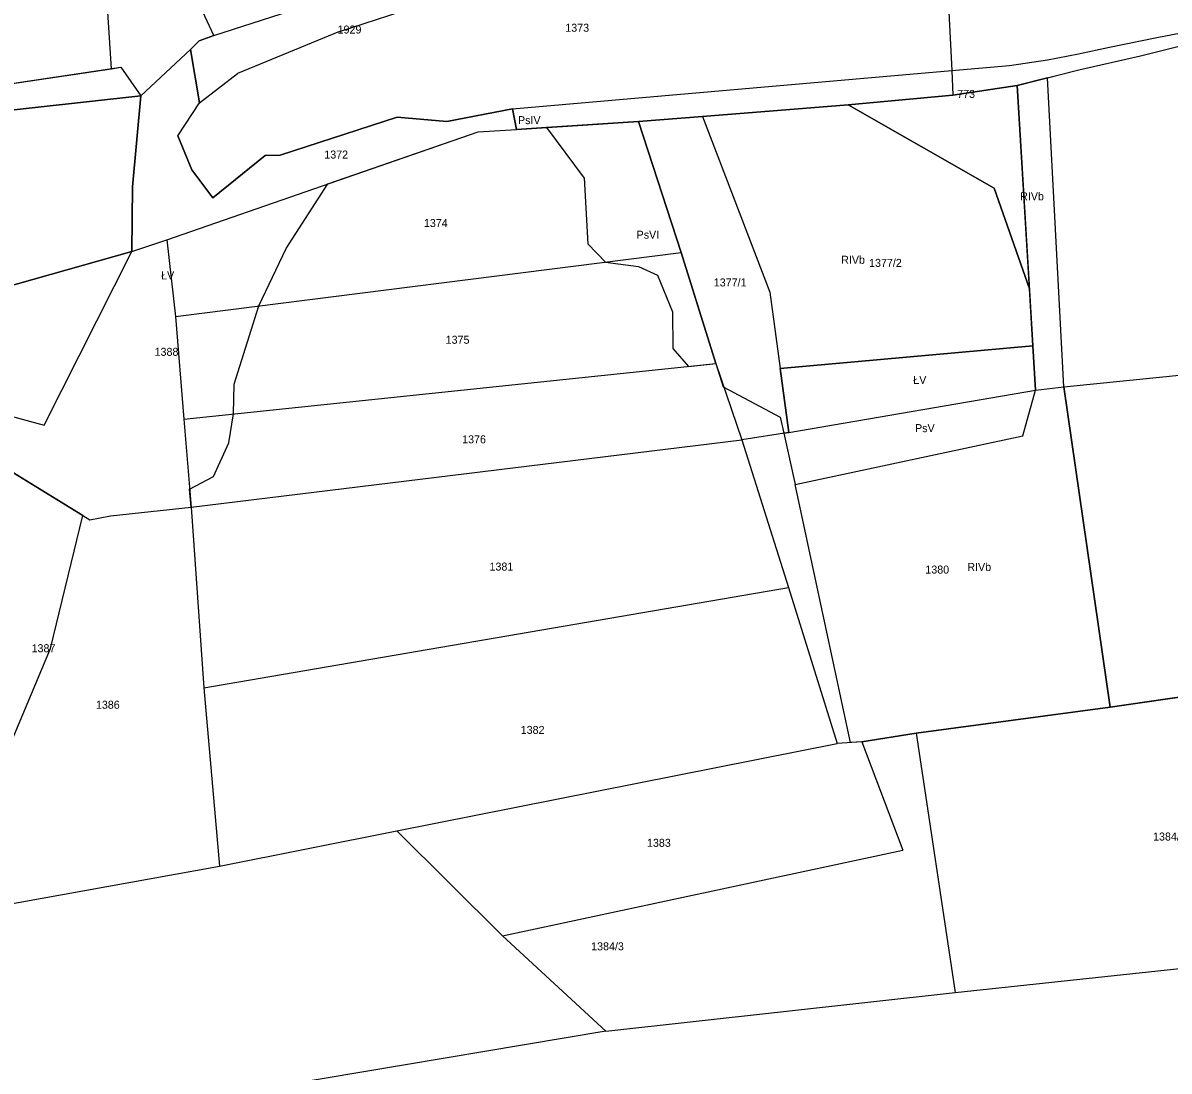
# Model space of a CAD drawing. Extents: x 7498273 to 7499989, y 5499795 to 5500810.
# Drawn here: x 7498679 to 7498893.9, y 5499997 to 5500193.5 of the extents above; entities that cross this region are included whole.
import ezdxf

# ---------------------------------------------------------------- set-up
doc = ezdxf.new("R2010")
doc.units = 0
for name, color, linetype in [('209-oznaczenie konturu klasyfikacyjnego', 7, 'Continuous'), ('211-numer działki ewidencyjnej', 7, 'Continuous'), ('217-kontur klasyfikacyjny', 7, 'Continuous'), ('218-kontur użytku gruntowego', 7, 'Continuous'), ('219-działka ewidencyjna', 7, 'Continuous')]:
    doc.layers.add(name, color=color, linetype=linetype)

msp = doc.modelspace()

# ---------------------------------------------------------------- linework, layer by layer
at = {"layer": '217-kontur klasyfikacyjny'}
for points in [[(7498714.83, 5500191.15), (7498765.31, 5500207.49)], [(7498695.67, 5500184.92), (7498694.6, 5500201.43)], [(7498891.57, 5500190.8), (7498899.09, 5500192.25)], [(7498710.47, 5500188.5), (7498712.09, 5500190.14)], [(7498712.09, 5500190.14), (7498714.83, 5500191.15)], [(7498882.72, 5500188.97), (7498891.57, 5500190.8)], [(7498710.47, 5500188.5), (7498701.13, 5500179.84)], [(7498712.12, 5500178.56), (7498710.47, 5500188.5)], [(7498876.9, 5500187.73), (7498882.72, 5500188.97)], [(7498888.55, 5500187.34), (7498896.01, 5500189.2)], [(7498863.98, 5500185.53), (7498871.12, 5500186.57)], [(7498871.12, 5500186.57), (7498876.9, 5500187.73)], [(7498876.99, 5500184.7), (7498888.55, 5500187.34)], [(7498659.74, 5500179.57), (7498695.67, 5500184.92)], [(7498695.67, 5500184.92), (7498697.42, 5500185.19)], [(7498697.42, 5500185.19), (7498701.13, 5500179.84)], [(7498770.84, 5500177.41), (7498853.17, 5500184.58)], [(7498853.17, 5500184.58), (7498863.98, 5500185.53)], [(7498871.07, 5500183.22), (7498876.99, 5500184.7)], [(7498865.42, 5500181.81), (7498853.35, 5500179.95)], [(7498871.07, 5500183.22), (7498865.42, 5500181.81)], [(7498867.72, 5500143.63), (7498865.42, 5500181.81)], [(7498874.15, 5500125.26), (7498871.07, 5500183.22)], [(7498701.13, 5500179.84), (7498661.44, 5500175.45)], [(7498699.59, 5500162.76), (7498701.13, 5500179.84)], [(7498853.35, 5500179.95), (7498833.71, 5500178.13)], [(7498708.06, 5500172.32), (7498712.12, 5500178.56)], [(7498770.84, 5500177.41), (7498758.47, 5500175.05)], [(7498771.58, 5500173.53), (7498770.84, 5500177.41)], [(7498833.71, 5500178.13), (7498806.43, 5500175.99)], [(7498861.11, 5500162.54), (7498833.71, 5500178.13)], [(7498749.16, 5500175.85), (7498727.26, 5500168.72)], [(7498758.47, 5500175.05), (7498749.16, 5500175.85)], [(7498794.46, 5500175), (7498777.2, 5500173.9)], [(7498806.43, 5500175.99), (7498794.46, 5500175)], [(7498802.41, 5500150.47), (7498794.46, 5500175)], [(7498736.22, 5500163.36), (7498764.35, 5500173.11)], [(7498764.35, 5500173.11), (7498771.58, 5500173.53)], [(7498777.2, 5500173.9), (7498771.58, 5500173.53)], [(7498777.2, 5500173.9), (7498784.24, 5500164.4)], [(7498710.68, 5500165.95), (7498708.06, 5500172.32)], [(7498724.45, 5500168.66), (7498714.62, 5500160.74)], [(7498727.26, 5500168.72), (7498724.45, 5500168.66)], [(7498714.62, 5500160.74), (7498710.68, 5500165.95)], [(7498784.24, 5500164.4), (7498784.92, 5500152.09)], [(7498699.48, 5500150.65), (7498699.59, 5500162.76)], [(7498728.4, 5500151.19), (7498736.22, 5500163.36)], [(7498867.72, 5500143.63), (7498861.11, 5500162.54)], [(7498784.92, 5500152.09), (7498788.23, 5500148.67)], [(7498671.75, 5500142.85), (7498699.48, 5500150.65)], [(7498723.29, 5500140.45), (7498728.4, 5500151.19)], [(7498808.94, 5500129.63), (7498802.41, 5500150.47)], [(7498788.23, 5500148.67), (7498794.4, 5500147.87)], [(7498794.4, 5500147.87), (7498797.98, 5500146.23)], [(7498797.98, 5500146.23), (7498800.83, 5500139.31)], [(7498868.37, 5500132.94), (7498867.72, 5500143.63)], [(7498718.66, 5500125.77), (7498723.29, 5500140.45)], [(7498800.83, 5500139.31), (7498800.89, 5500132.49)], [(7498800.89, 5500132.49), (7498803.78, 5500129.09)], [(7498821, 5500128.72), (7498868.37, 5500132.94)], [(7498868.87, 5500124.62), (7498868.37, 5500132.94)], [(7498803.78, 5500129.09), (7498808.94, 5500129.63)], [(7498808.94, 5500129.63), (7498810.33, 5500125.28)], [(7498822.62, 5500116.72), (7498821, 5500128.72)], [(7498718.52, 5500120.2), (7498718.66, 5500125.77)], [(7498810.33, 5500125.28), (7498820.99, 5500119.57)], [(7498822.62, 5500116.72), (7498868.87, 5500124.62)], [(7498866.48, 5500116.06), (7498868.87, 5500124.62)], [(7498882.83, 5500065.22), (7498874.15, 5500125.26)], [(7498717.62, 5500114.8), (7498718.52, 5500120.2)], [(7498820.99, 5500119.57), (7498821.66, 5500116.56)], [(7498714.73, 5500108.46), (7498717.62, 5500114.8)], [(7498821.66, 5500116.56), (7498822.62, 5500116.72)], [(7498821.66, 5500116.56), (7498823.82, 5500106.93)], [(7498823.82, 5500106.93), (7498866.48, 5500116.06)], [(7498690.29, 5500101.17), (7498677.26, 5500109.14)], [(7498710.29, 5500106.09), (7498714.73, 5500108.46)], [(7498834.17, 5500058.58), (7498823.82, 5500106.93)], [(7498710.58, 5500102.72), (7498710.29, 5500106.09)], [(7498695.47, 5500101.07), (7498710.58, 5500102.72)], [(7498684.2, 5500076.21), (7498690.29, 5500101.17)], [(7498690.29, 5500101.17), (7498691.56, 5500100.34)], [(7498691.56, 5500100.34), (7498695.47, 5500101.07)], [(7498671.02, 5500044.87), (7498684.2, 5500076.21)], [(7498925.81, 5500071.43), (7498882.83, 5500065.22)], [(7498882.83, 5500065.22), (7498846.51, 5500060.35)], [(7498846.51, 5500060.35), (7498836.31, 5500058.72)], [(7498836.31, 5500058.72), (7498834.17, 5500058.58)]]:
    msp.add_lwpolyline(points, dxfattribs=at)
at = {"layer": '218-kontur użytku gruntowego'}
for points in [[(7498714.83, 5500191.15), (7498765.31, 5500207.49)], [(7498695.67, 5500184.92), (7498694.6, 5500201.43)], [(7498891.57, 5500190.8), (7498899.09, 5500192.25)], [(7498710.47, 5500188.5), (7498712.09, 5500190.14)], [(7498712.09, 5500190.14), (7498714.83, 5500191.15)], [(7498882.72, 5500188.97), (7498891.57, 5500190.8)], [(7498710.47, 5500188.5), (7498701.13, 5500179.84)], [(7498712.12, 5500178.56), (7498710.47, 5500188.5)], [(7498876.9, 5500187.73), (7498882.72, 5500188.97)], [(7498888.55, 5500187.34), (7498896.01, 5500189.2)], [(7498863.98, 5500185.53), (7498871.12, 5500186.57)], [(7498871.12, 5500186.57), (7498876.9, 5500187.73)], [(7498876.99, 5500184.7), (7498888.55, 5500187.34)], [(7498659.74, 5500179.57), (7498695.67, 5500184.92)], [(7498695.67, 5500184.92), (7498697.42, 5500185.19)], [(7498697.42, 5500185.19), (7498701.13, 5500179.84)], [(7498770.84, 5500177.41), (7498853.17, 5500184.58)], [(7498853.17, 5500184.58), (7498863.98, 5500185.53)], [(7498871.07, 5500183.22), (7498876.99, 5500184.7)], [(7498865.42, 5500181.81), (7498853.35, 5500179.95)], [(7498871.07, 5500183.22), (7498865.42, 5500181.81)], [(7498867.72, 5500143.63), (7498865.42, 5500181.81)], [(7498874.15, 5500125.26), (7498871.07, 5500183.22)], [(7498701.13, 5500179.84), (7498661.44, 5500175.45)], [(7498701.13, 5500179.84), (7498699.59, 5500162.76)], [(7498853.35, 5500179.95), (7498833.71, 5500178.13)], [(7498708.06, 5500172.32), (7498712.12, 5500178.56)], [(7498770.84, 5500177.41), (7498758.47, 5500175.05)], [(7498771.58, 5500173.53), (7498770.84, 5500177.41)], [(7498833.71, 5500178.13), (7498806.43, 5500175.99)], [(7498833.71, 5500178.13), (7498861.11, 5500162.54)], [(7498749.16, 5500175.85), (7498727.26, 5500168.72)], [(7498758.47, 5500175.05), (7498749.16, 5500175.85)], [(7498794.46, 5500175), (7498777.2, 5500173.9)], [(7498806.43, 5500175.99), (7498794.46, 5500175)], [(7498794.46, 5500175), (7498802.41, 5500150.47)], [(7498736.22, 5500163.36), (7498764.35, 5500173.11)], [(7498764.35, 5500173.11), (7498771.58, 5500173.53)], [(7498777.2, 5500173.9), (7498771.58, 5500173.53)], [(7498777.2, 5500173.9), (7498784.24, 5500164.4)], [(7498710.68, 5500165.95), (7498708.06, 5500172.32)], [(7498724.45, 5500168.66), (7498714.62, 5500160.74)], [(7498727.26, 5500168.72), (7498724.45, 5500168.66)], [(7498714.62, 5500160.74), (7498710.68, 5500165.95)], [(7498784.24, 5500164.4), (7498784.92, 5500152.09)], [(7498699.59, 5500162.76), (7498699.48, 5500150.65)], [(7498728.4, 5500151.19), (7498736.22, 5500163.36)], [(7498861.11, 5500162.54), (7498867.72, 5500143.63)], [(7498784.92, 5500152.09), (7498788.23, 5500148.67)], [(7498699.48, 5500150.65), (7498671.75, 5500142.85)], [(7498723.29, 5500140.45), (7498728.4, 5500151.19)], [(7498802.41, 5500150.47), (7498808.94, 5500129.63)], [(7498788.23, 5500148.67), (7498794.4, 5500147.87)], [(7498794.4, 5500147.87), (7498797.98, 5500146.23)], [(7498797.98, 5500146.23), (7498800.83, 5500139.31)], [(7498868.37, 5500132.94), (7498867.72, 5500143.63)], [(7498718.66, 5500125.77), (7498723.29, 5500140.45)], [(7498800.83, 5500139.31), (7498800.89, 5500132.49)], [(7498800.89, 5500132.49), (7498803.78, 5500129.09)], [(7498868.37, 5500132.94), (7498821, 5500128.72)], [(7498868.87, 5500124.62), (7498868.37, 5500132.94)], [(7498803.78, 5500129.09), (7498808.94, 5500129.63)], [(7498808.94, 5500129.63), (7498810.33, 5500125.28)], [(7498821, 5500128.72), (7498822.62, 5500116.72)], [(7498718.52, 5500120.2), (7498718.66, 5500125.77)], [(7498810.33, 5500125.28), (7498820.99, 5500119.57)], [(7498822.62, 5500116.72), (7498868.87, 5500124.62)], [(7498866.48, 5500116.06), (7498868.87, 5500124.62)], [(7498882.83, 5500065.22), (7498874.15, 5500125.26)], [(7498717.62, 5500114.8), (7498718.52, 5500120.2)], [(7498820.99, 5500119.57), (7498821.66, 5500116.56)], [(7498714.73, 5500108.46), (7498717.62, 5500114.8)], [(7498822.62, 5500116.72), (7498821.66, 5500116.56)], [(7498821.66, 5500116.56), (7498823.82, 5500106.93)], [(7498823.82, 5500106.93), (7498866.48, 5500116.06)], [(7498677.26, 5500109.14), (7498690.29, 5500101.17)], [(7498710.29, 5500106.09), (7498714.73, 5500108.46)], [(7498834.17, 5500058.58), (7498823.82, 5500106.93)], [(7498710.58, 5500102.72), (7498710.29, 5500106.09)], [(7498695.47, 5500101.07), (7498710.58, 5500102.72)], [(7498684.2, 5500076.21), (7498690.29, 5500101.17)], [(7498690.29, 5500101.17), (7498691.56, 5500100.34)], [(7498691.56, 5500100.34), (7498695.47, 5500101.07)], [(7498671.02, 5500044.87), (7498684.2, 5500076.21)], [(7498925.81, 5500071.43), (7498882.83, 5500065.22)], [(7498882.83, 5500065.22), (7498846.51, 5500060.35)], [(7498846.51, 5500060.35), (7498836.31, 5500058.72)], [(7498836.31, 5500058.72), (7498834.17, 5500058.58)]]:
    msp.add_lwpolyline(points, dxfattribs=at)
at = {"layer": '219-działka ewidencyjna'}
for points in [[(7498714.83, 5500191.15), (7498689.24, 5500246.14)], [(7498851.03, 5500225.97), (7498853.17, 5500184.58)], [(7498714.83, 5500191.15), (7498765.31, 5500207.49)], [(7498738.38, 5500191.91), (7498754.55, 5500197.17)], [(7498891.57, 5500190.8), (7498899.09, 5500192.25)], [(7498710.47, 5500188.5), (7498712.09, 5500190.14)], [(7498714.83, 5500191.15), (7498712.09, 5500190.14)], [(7498738.38, 5500191.91), (7498719.26, 5500184.01)], [(7498882.72, 5500188.97), (7498891.57, 5500190.8)], [(7498701.13, 5500179.84), (7498710.47, 5500188.5)], [(7498710.47, 5500188.5), (7498712.12, 5500178.56)], [(7498876.9, 5500187.73), (7498882.72, 5500188.97)], [(7498888.55, 5500187.34), (7498896.01, 5500189.2)], [(7498863.98, 5500185.53), (7498871.12, 5500186.57)], [(7498871.12, 5500186.57), (7498876.9, 5500187.73)], [(7498876.99, 5500184.7), (7498888.55, 5500187.34)], [(7498659.74, 5500179.57), (7498697.42, 5500185.19)], [(7498697.42, 5500185.19), (7498701.13, 5500179.84)], [(7498712.12, 5500178.56), (7498719.26, 5500184.01)], [(7498853.17, 5500184.58), (7498863.98, 5500185.53)], [(7498853.17, 5500184.58), (7498853.35, 5500179.95)], [(7498865.42, 5500181.81), (7498876.99, 5500184.7)], [(7498853.35, 5500179.95), (7498865.42, 5500181.81)], [(7498865.42, 5500181.81), (7498868.87, 5500124.62)], [(7498661.44, 5500175.45), (7498701.13, 5500179.84)], [(7498699.59, 5500162.76), (7498701.13, 5500179.84)], [(7498833.71, 5500178.13), (7498853.35, 5500179.95)], [(7498708.06, 5500172.32), (7498712.12, 5500178.56)], [(7498758.47, 5500175.05), (7498770.84, 5500177.41)], [(7498770.84, 5500177.41), (7498771.58, 5500173.53)], [(7498806.43, 5500175.99), (7498833.71, 5500178.13)], [(7498727.26, 5500168.72), (7498749.16, 5500175.85)], [(7498749.16, 5500175.85), (7498758.47, 5500175.05)], [(7498783.98, 5500174.34), (7498794.46, 5500175)], [(7498794.46, 5500175), (7498806.43, 5500175.99)], [(7498794.46, 5500175), (7498802.41, 5500150.47)], [(7498806.43, 5500175.99), (7498819.07, 5500143.05)], [(7498705.99, 5500152.87), (7498764.35, 5500173.11)], [(7498764.35, 5500173.11), (7498771.58, 5500173.53)], [(7498771.58, 5500173.53), (7498783.98, 5500174.34)], [(7498708.06, 5500172.32), (7498710.68, 5500165.95)], [(7498714.62, 5500160.74), (7498724.45, 5500168.66)], [(7498724.45, 5500168.66), (7498727.26, 5500168.72)], [(7498710.68, 5500165.95), (7498714.62, 5500160.74)], [(7498699.48, 5500150.65), (7498699.59, 5500162.76)], [(7498699.48, 5500150.65), (7498705.99, 5500152.87)], [(7498705.99, 5500152.87), (7498707.62, 5500138.47)], [(7498671.75, 5500142.85), (7498699.48, 5500150.65)], [(7498683.04, 5500118.07), (7498699.48, 5500150.65)], [(7498707.62, 5500138.47), (7498802.41, 5500150.47)], [(7498802.41, 5500150.47), (7498808.94, 5500129.63)], [(7498819.07, 5500143.05), (7498822.62, 5500116.72)], [(7498707.62, 5500138.47), (7498709.17, 5500119.23)], [(7498709.17, 5500119.23), (7498808.94, 5500129.63)], [(7498808.94, 5500129.63), (7498813.79, 5500115.33)], [(7498874.15, 5500125.26), (7498897.02, 5500127.56)], [(7498822.62, 5500116.72), (7498868.87, 5500124.62)], [(7498868.87, 5500124.62), (7498874.15, 5500125.26)], [(7498874.15, 5500125.26), (7498882.83, 5500065.22)], [(7498665.5, 5500122.86), (7498683.04, 5500118.07)], [(7498709.17, 5500119.23), (7498710.58, 5500102.72)], [(7498710.58, 5500102.72), (7498813.79, 5500115.33)], [(7498822.62, 5500116.72), (7498813.79, 5500115.33)], [(7498813.79, 5500115.33), (7498822.55, 5500087.63)], [(7498677.26, 5500109.14), (7498690.29, 5500101.17)], [(7498695.47, 5500101.07), (7498710.58, 5500102.72)], [(7498710.58, 5500102.72), (7498712.98, 5500068.84)], [(7498684.2, 5500076.21), (7498690.29, 5500101.17)], [(7498690.29, 5500101.17), (7498691.56, 5500100.34)], [(7498691.56, 5500100.34), (7498695.47, 5500101.07)], [(7498712.98, 5500068.84), (7498822.55, 5500087.63)], [(7498822.55, 5500087.63), (7498831.68, 5500058.42)], [(7498671.02, 5500044.87), (7498684.2, 5500076.21)], [(7498882.83, 5500065.22), (7498927.81, 5500071.72)], [(7498712.98, 5500068.84), (7498715.9, 5500035.36)], [(7498846.51, 5500060.35), (7498882.83, 5500065.22)], [(7498836.31, 5500058.72), (7498846.51, 5500060.35)], [(7498846.51, 5500060.35), (7498853.81, 5500011.67)], [(7498749.12, 5500042.02), (7498831.68, 5500058.42)], [(7498836.31, 5500058.72), (7498831.68, 5500058.42)], [(7498836.31, 5500058.72), (7498843.98, 5500038.38)], [(7498715.9, 5500035.36), (7498749.12, 5500042.02)], [(7498768.92, 5500022.32), (7498749.12, 5500042.02)], [(7498768.92, 5500022.32), (7498843.98, 5500038.38)], [(7498669.76, 5500027.1), (7498715.9, 5500035.36)], [(7498788.28, 5500004.48), (7498768.92, 5500022.32)], [(7498853.81, 5500011.67), (7498931.52, 5500019.99)], [(7498788.28, 5500004.48), (7498853.81, 5500011.67)], [(7498788.28, 5500004.48), (7498719.91, 5499992.98)]]:
    msp.add_lwpolyline(points, dxfattribs=at)

# ---------------------------------------------------------------- texts
at = {"layer": '209-oznaczenie konturu klasyfikacyjnego'}
for s, p in [('PsIV', (7498771.84, 5500174.53)), ('RIVb', (7498865.97, 5500160.26)), ('PsVI', (7498794.07, 5500153.05)), ('RIVb', (7498832.42, 5500148.35)), ('ŁV', (7498704.94, 5500145.42)), ('ŁV', (7498845.94, 5500125.83)), ('PsV', (7498846.27, 5500116.78)), ('RIVb', (7498856.07, 5500090.75))]:
    msp.add_text(s, height=1.5, dxfattribs=at).set_placement(p)
at = {"layer": '211-numer działki ewidencyjnej'}
for s, p in [('1929', (7498738.03, 5500191.53)), ('1373', (7498780.71, 5500191.86)), ('773', (7498854.17, 5500179.45)), ('1372', (7498735.53, 5500168.08)), ('1374', (7498754.2, 5500155.24)), ('1377/2', (7498837.65, 5500147.77)), ('1377/1', (7498808.54, 5500144.1)), ('1375', (7498758.28, 5500133.35)), ('1388', (7498703.72, 5500131.09)), ('1376', (7498761.37, 5500114.68)), ('1381', (7498766.5, 5500090.82)), ('1380', (7498848.2, 5500090.26)), ('1387', (7498680.66, 5500075.51)), ('1386', (7498692.72, 5500064.91)), ('1382', (7498772.35, 5500060.19)), ('1384/2', (7498890.89, 5500040.2)), ('1383', (7498796.02, 5500039.02)), ('1384/3', (7498785.55, 5500019.61))]:
    msp.add_text(s, height=1.5, dxfattribs=at).set_placement(p)

doc.saveas('drawing.dxf')
